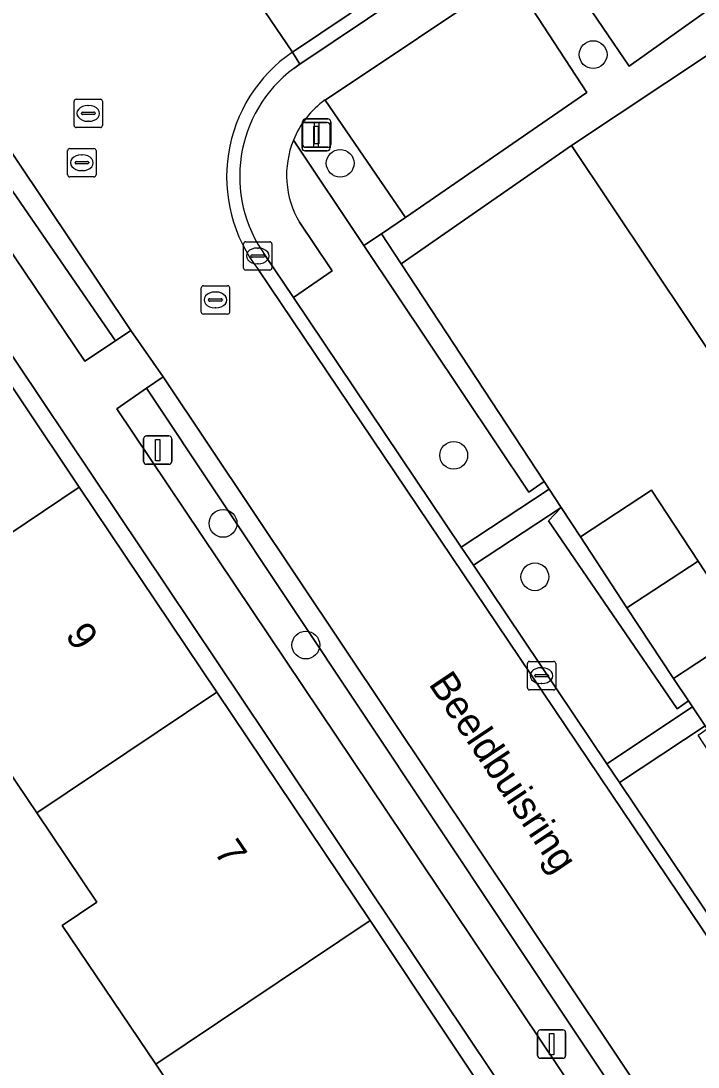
# Model space of a CAD drawing. Extents: x 158793 to 159888, y 384317 to 385256.
# Drawn here: x 158956.72 to 158980.58, y 384509.06 to 384545.92 of the extents above; entities that cross this region are included whole.
import ezdxf

# ---------------------------------------------------------------- set-up
doc = ezdxf.new("R2010")
doc.units = 0
for name, color, linetype in [('IMGEO_Boom', 7, 'Continuous'), ('IMGEO_Erf', 7, 'Continuous'), ('IMGEO_Groenvoorziening', 7, 'Continuous'), ('IMGEO_Haag', 7, 'Continuous'), ('IMGEO_Kolk', 7, 'Continuous'), ('IMGEO_Lichtmast', 7, 'Continuous'), ('IMGEO_Openbare_ruimte_label', 7, 'Continuous'), ('IMGEO_Pand', 7, 'Continuous'), ('IMGEO_Pand_nummerreeks', 7, 'Continuous'), ('IMGEO_Parkeervlak_open', 7, 'Continuous'), ('IMGEO_Rijbaan_lokaal_open', 7, 'Continuous'), ('IMGEO_Rioolput', 7, 'Continuous'), ('IMGEO_Voetpad_open', 7, 'Continuous')]:
    doc.layers.add(name, color=color, linetype=linetype)

msp = doc.modelspace()

# ---------------------------------------------------------------- linework, layer by layer
at = {"layer": 'IMGEO_Boom'}
for centre in [(158976.883, 384544.737), (158967.97, 384540.907), (158971.973, 384530.616), (158963.844, 384528.216), (158974.83, 384526.335), (158966.76, 384523.929)]:
    msp.add_circle(centre, 0.489, dxfattribs=at)
at = {"layer": 'IMGEO_Erf'}
for points in [[(158981.706, 384533.168), (158976.126, 384541.531), (158970.118, 384537.368), (158975.152, 384529.697), (158975.331, 384529.424), (158975.758, 384528.773), (158976.432, 384527.746), (158978.938, 384529.391), (158980.578, 384526.891), (158982.219, 384524.391), (158979.712, 384522.747), (158980.242, 384521.961), (158980.384, 384521.751), (158980.835, 384521.082)], [(158975.088, 384506.233), (158953.94, 384537.814), (158918.394, 384514.076), (158918.769, 384513.517), (158926.159, 384518.467), (158933.458, 384523.355), (158940.939, 384528.366), (158943.961, 384523.865), (158945.816, 384525.151), (158947.88, 384522.174), (158945.98, 384520.857), (158945.197, 384522.024), (158941.801, 384519.738), (158942.612, 384518.534), (158938.545, 384515.803), (158934.479, 384513.072), (158933.66, 384514.293), (158930.419, 384512.107), (158927.349, 384510.037), (158928.161, 384508.831)], [(158964.755, 384504.258), (158961.47, 384509.156), (158958.173, 384514.044), (158959.392, 384514.865), (158957.28, 384518.014), (158955.155, 384521.156), (158953.954, 384520.354), (158951.224, 384524.423), (158948.495, 384528.492), (158949.716, 384529.311), (158947.419, 384532.718), (158951.464, 384535.411), (158951.273, 384535.691), (158953.82, 384537.41), (158955.001, 384535.679), (158954.74, 384535.502), (158958.776, 384529.488), (158963.621, 384522.268), (158969.022, 384514.221), (158974.565, 384505.899)]]:
    msp.add_lwpolyline(points, dxfattribs=at)
at = {"layer": 'IMGEO_Groenvoorziening'}
for points in [[(158984.445, 384547.081), (158980.989, 384552.215), (158979.659, 384551.322), (158982.34, 384547.329), (158978.157, 384544.325), (158975.366, 384548.427), (158973.987, 384547.507), (158976.663, 384543.401), (158970.271, 384538.998), (158969.429, 384538.418), (158970.118, 384537.368), (158976.126, 384541.531)], [(158952.256, 384543.886), (158958.971, 384533.932), (158960.048, 384534.651), (158954.383, 384542.884)], [(158970.118, 384537.368), (158969.429, 384538.418), (158968.804, 384538.015), (158974.612, 384529.321), (158975.152, 384529.697)], [(158975.758, 384528.773), (158972.664, 384526.743), (158977.366, 384519.741), (158980.384, 384521.751), (158980.242, 384521.961), (158979.84, 384521.678), (158975.311, 384528.306)], [(158978.072, 384525.247), (158976.432, 384527.746), (158975.758, 384528.773), (158975.311, 384528.306), (158979.84, 384521.678), (158980.242, 384521.961), (158979.712, 384522.747)]]:
    msp.add_lwpolyline(points, close=True, dxfattribs=at)
for points in [[(158952.985, 384544.3), (158951.825, 384544.524), (158952.256, 384543.886), (158954.383, 384542.884), (158960.048, 384534.651), (158960.593, 384535.015), (158955.547, 384542.547)], [(158966.325, 384541.726), (158968.804, 384538.015), (158969.429, 384538.418), (158970.271, 384538.998), (158967.439, 384543.136)], [(158968.804, 384538.015), (158966.325, 384541.726)], [(158966.535, 384538.826), (158967.638, 384537.184), (158967.687, 384537.112), (158966.328, 384536.177), (158972.237, 384527.378), (158975.331, 384529.424), (158975.152, 384529.697), (158974.612, 384529.321), (158968.804, 384538.015)], [(158961.728, 384533.384), (158961.142, 384532.977), (158978.887, 384506.324)], [(158979.132, 384507.356), (158961.728, 384533.384)], [(158961.142, 384532.977), (158960.098, 384532.253), (158979.148, 384503.868)], [(158978.887, 384506.324), (158961.142, 384532.977)], [(159027.265, 384520.243), (159026.738, 384521.075), (159021.699, 384517.788), (159020.48, 384519.493), (158993.483, 384501.012), (158980.583, 384520.752), (158980.903, 384520.981), (158980.835, 384521.082), (158977.808, 384519.083), (158990.302, 384500.478)]]:
    msp.add_lwpolyline(points, dxfattribs=at)
for centre, radius, start, end in [((158969.345, 384540.485), 3.266, 125.7185, 157.659), ((158969.342, 384540.487), 3.261, 157.6675, 210.616)]:
    msp.add_arc(centre, radius, start, end, dxfattribs=at)
at = {"layer": 'IMGEO_Haag'}
for points in [[(158980.989, 384552.215), (158979.659, 384551.322), (158982.34, 384547.329), (158978.157, 384544.325), (158975.366, 384548.427), (158973.987, 384547.507), (158976.663, 384543.401), (158970.271, 384538.998), (158969.429, 384538.418), (158970.118, 384537.368), (158976.126, 384541.531), (158984.445, 384547.081)], [(158969.429, 384538.418), (158968.804, 384538.015), (158974.612, 384529.321), (158975.152, 384529.697), (158970.118, 384537.368)], [(158976.432, 384527.746), (158975.758, 384528.773), (158975.311, 384528.306), (158979.84, 384521.678), (158980.242, 384521.961), (158979.712, 384522.747), (158978.072, 384525.247)]]:
    msp.add_lwpolyline(points, close=True, dxfattribs=at)
for points in [[(158952.985, 384544.3), (158951.825, 384544.524), (158952.256, 384543.886), (158954.383, 384542.884), (158960.048, 384534.651), (158960.593, 384535.015), (158955.547, 384542.547)], [(158966.325, 384541.726), (158968.804, 384538.015), (158969.429, 384538.418), (158970.271, 384538.998), (158967.439, 384543.136)], [(158961.728, 384533.384), (158961.142, 384532.977), (158978.887, 384506.324)], [(158979.132, 384507.356), (158961.728, 384533.384)]]:
    msp.add_lwpolyline(points, dxfattribs=at)
msp.add_arc((158969.345, 384540.485), 3.266, 125.7185, 157.659, dxfattribs=at)
at = {"layer": 'IMGEO_Kolk'}
for p, q in [((158964.565, 384537.215), (158964.565, 384538.067)), ((158964.64, 384538.141), (158965.492, 384538.141)), ((158965.566, 384538.067), (158965.566, 384537.215)), ((158964.867, 384537.684), (158965.265, 384537.684)), ((158965.053, 384537.921), (158965.078, 384537.921)), ((158964.824, 384537.635), (158964.824, 384537.647)), ((158965.262, 384537.598), (158964.864, 384537.598)), ((158965.076, 384537.361), (158965.051, 384537.361)), ((158965.308, 384537.647), (158965.308, 384537.635)), ((158965.492, 384537.141), (158964.64, 384537.141)), ((158974.64, 384523.352), (158975.492, 384523.352)), ((158974.565, 384522.426), (158974.565, 384523.278)), ((158975.053, 384523.132), (158975.078, 384523.132)), ((158975.566, 384523.278), (158975.566, 384522.426)), ((158974.824, 384522.846), (158974.824, 384522.858)), ((158975.262, 384522.809), (158974.864, 384522.809)), ((158974.867, 384522.895), (158975.265, 384522.895)), ((158975.076, 384522.572), (158975.051, 384522.572)), ((158975.308, 384522.858), (158975.308, 384522.846)), ((158975.492, 384522.352), (158974.64, 384522.352))]:
    msp.add_line(p, q, dxfattribs=at)
for points in [[(158964.565, 384537.215), (158964.565, 384538.067)], [(158964.64, 384538.141), (158965.492, 384538.141)], [(158965.566, 384538.067), (158965.566, 384537.215)], [(158965.492, 384537.141), (158964.64, 384537.141)], [(158974.64, 384523.352), (158975.492, 384523.352)], [(158974.565, 384522.426), (158974.565, 384523.278)], [(158975.566, 384523.278), (158975.566, 384522.426)], [(158975.492, 384522.352), (158974.64, 384522.352)]]:
    msp.add_lwpolyline(points, dxfattribs=at)
for centre, radius, start, end in [((158964.642, 384538.065), 0.0765, 91.552, 178.448), ((158964.642, 384538.065), 0.0765, 91.552, 178.448), ((158965.49, 384538.065), 0.0765, 1.552, 88.448), ((158965.49, 384538.065), 0.0765, 1.552, 88.448), ((158964.864, 384537.644), 0.0403, 85.8775, 175.7526), ((158965.269, 384537.646), 0.0386, 1.7309, 96.639), ((158964.861, 384537.634), 0.0366, 178.938, 274.7102), ((158965.265, 384537.641), 0.043, 264.8664, 352.4533), ((158964.642, 384537.217), 0.0765, 181.552, 268.448), ((158964.642, 384537.217), 0.0765, 181.552, 268.448), ((158965.49, 384537.217), 0.0765, 271.552, 358.448), ((158965.49, 384537.217), 0.0765, 271.552, 358.448), ((158974.642, 384523.276), 0.0765, 91.552, 178.448), ((158974.642, 384523.276), 0.0765, 91.552, 178.448), ((158975.49, 384523.276), 0.0765, 1.552, 88.448), ((158975.49, 384523.276), 0.0765, 1.552, 88.448), ((158974.864, 384522.855), 0.0403, 85.8775, 175.7526), ((158974.861, 384522.845), 0.0366, 178.938, 274.7102), ((158975.265, 384522.852), 0.043, 264.8664, 352.4533), ((158975.269, 384522.857), 0.0386, 1.7309, 96.639), ((158974.642, 384522.428), 0.0765, 181.552, 268.448), ((158974.642, 384522.428), 0.0765, 181.552, 268.448), ((158975.49, 384522.428), 0.0765, 271.552, 358.448), ((158975.49, 384522.428), 0.0765, 271.552, 358.448)]:
    msp.add_arc(centre, radius, start, end, dxfattribs=at)
for centre, major_axis, ratio, start_param, end_param in [((158965.052, 384537.641), (-0.387, 0.002), 0.722429, 4.712389, 7.853982), ((158965.077, 384537.641), (-0.39, 0.002), 0.717154, 1.570796, 4.712389), ((158975.052, 384522.852), (-0.387, 0.002), 0.722429, 4.712389, 7.853982), ((158975.077, 384522.852), (-0.39, 0.002), 0.717154, 1.570796, 4.712389)]:
    msp.add_ellipse(centre, major_axis=major_axis, ratio=ratio, start_param=start_param, end_param=end_param, dxfattribs=at)
at = {"layer": 'IMGEO_Lichtmast'}
for p, q in [((158966.626, 384541.445), (158966.626, 384542.245)), ((158966.626, 384542.245), (158966.626, 384541.445)), ((158966.646, 384541.57), (158966.646, 384542.37)), ((158966.646, 384542.37), (158966.646, 384541.57)), ((158966.726, 384542.345), (158967.516, 384542.345)), ((158967.516, 384542.345), (158966.726, 384542.345)), ((158966.746, 384542.47), (158967.536, 384542.47)), ((158967.536, 384542.47), (158966.746, 384542.47)), ((158967.616, 384542.245), (158967.616, 384541.445)), ((158967.616, 384541.445), (158967.616, 384542.245)), ((158967.636, 384542.37), (158967.636, 384541.57)), ((158967.636, 384541.57), (158967.636, 384542.37)), ((158967.536, 384541.47), (158966.746, 384541.47)), ((158966.746, 384541.47), (158967.536, 384541.47)), ((158967.516, 384541.345), (158966.726, 384541.345)), ((158966.726, 384541.345), (158967.516, 384541.345)), ((158961.045, 384530.399), (158961.045, 384531.199)), ((158961.045, 384531.199), (158961.045, 384530.399)), ((158961.145, 384531.299), (158961.935, 384531.299)), ((158961.935, 384531.299), (158961.145, 384531.299)), ((158962.035, 384531.199), (158962.035, 384530.399)), ((158962.035, 384530.399), (158962.035, 384531.199)), ((158961.935, 384530.299), (158961.145, 384530.299)), ((158961.145, 384530.299), (158961.935, 384530.299)), ((158974.925, 384509.468), (158974.925, 384510.268)), ((158974.925, 384510.268), (158974.925, 384509.468)), ((158975.025, 384510.368), (158975.815, 384510.368)), ((158975.815, 384510.368), (158975.025, 384510.368)), ((158975.915, 384510.268), (158975.915, 384509.468)), ((158975.915, 384509.468), (158975.915, 384510.268)), ((158975.815, 384509.368), (158975.025, 384509.368)), ((158975.025, 384509.368), (158975.815, 384509.368))]:
    msp.add_line(p, q, dxfattribs=at)
for points in [[(158967.046, 384542.22), (158967.196, 384542.22), (158967.196, 384541.47), (158967.046, 384541.47), (158967.046, 384542.22)], [(158967.066, 384542.345), (158967.216, 384542.345), (158967.216, 384541.595), (158967.066, 384541.595), (158967.066, 384542.345)], [(158961.465, 384531.174), (158961.615, 384531.174), (158961.615, 384530.424), (158961.465, 384530.424), (158961.465, 384531.174)], [(158975.345, 384510.243), (158975.495, 384510.243), (158975.495, 384509.493), (158975.345, 384509.493), (158975.345, 384510.243)]]:
    msp.add_lwpolyline(points, dxfattribs=at)
for centre, start, end in [((158966.726, 384542.245), 90, 180), ((158966.726, 384542.245), 90, 180), ((158966.746, 384542.37), 90, 180), ((158966.746, 384542.37), 90, 180), ((158967.516, 384542.245), 0, 90), ((158967.516, 384542.245), 360, 90), ((158967.536, 384542.37), 0, 90), ((158967.536, 384542.37), 360, 90), ((158966.726, 384541.445), 180, 270), ((158966.726, 384541.445), 180, 270), ((158966.746, 384541.57), 180, 270), ((158966.746, 384541.57), 180, 270), ((158967.516, 384541.445), 270, 0), ((158967.516, 384541.445), 270, 0), ((158967.536, 384541.57), 270, 0), ((158967.536, 384541.57), 270, 0), ((158961.145, 384531.199), 90, 180), ((158961.145, 384531.199), 90, 180), ((158961.935, 384531.199), 0, 90), ((158961.935, 384531.199), 360, 90), ((158961.145, 384530.399), 180, 270), ((158961.145, 384530.399), 180, 270), ((158961.935, 384530.399), 270, 0), ((158961.935, 384530.399), 270, 0), ((158975.025, 384510.268), 90, 180), ((158975.025, 384510.268), 90, 180), ((158975.815, 384510.268), 0, 90), ((158975.815, 384510.268), 360, 90), ((158975.025, 384509.468), 180, 270), ((158975.025, 384509.468), 180, 270), ((158975.815, 384509.468), 270, 0), ((158975.815, 384509.468), 270, 0)]:
    msp.add_arc(centre, 0.1, start, end, dxfattribs=at)
at = {"layer": 'IMGEO_Pand'}
for points in [[(158984.445, 384547.081), (158976.126, 384541.531), (158981.706, 384533.168), (158989.692, 384538.496), (158990.025, 384538.72), (158989.773, 384539.096)], [(158951.224, 384524.423), (158958.776, 384529.488), (158954.74, 384535.502), (158955.001, 384535.679), (158953.82, 384537.41), (158951.273, 384535.691), (158951.464, 384535.411), (158947.419, 384532.718), (158949.716, 384529.311), (158948.495, 384528.492)], [(158951.224, 384524.423), (158953.954, 384520.354), (158955.155, 384521.156), (158957.28, 384518.014), (158963.621, 384522.268), (158958.776, 384529.488)], [(158980.578, 384526.891), (158978.938, 384529.391), (158976.432, 384527.746), (158978.072, 384525.247)], [(158980.578, 384526.891), (158978.072, 384525.247), (158979.712, 384522.747), (158982.219, 384524.391)], [(158961.47, 384509.156), (158969.022, 384514.221), (158963.621, 384522.268), (158957.28, 384518.014), (158959.392, 384514.865), (158958.173, 384514.044)], [(158961.47, 384509.156), (158964.755, 384504.258), (158965.965, 384505.064), (158968.253, 384501.675), (158974.565, 384505.899), (158969.022, 384514.221)]]:
    msp.add_lwpolyline(points, close=True, dxfattribs=at)
at = {"layer": 'IMGEO_Parkeervlak_open'}
for points in [[(158975.366, 384548.427), (158978.157, 384544.325), (158982.34, 384547.329), (158979.659, 384551.322)], [(158976.663, 384543.401), (158973.987, 384547.507), (158967.439, 384543.136), (158970.271, 384538.998)]]:
    msp.add_lwpolyline(points, close=True, dxfattribs=at)
at = {"layer": 'IMGEO_Rijbaan_lokaal_open'}
for points in [[(158998.238, 384566.258), (158998.676, 384566.552), (158996.731, 384569.476), (158996.282, 384569.174), (158964.339, 384547.701), (158966.286, 384544.822)], [(158998.536, 384565.846), (158998.238, 384566.258), (158966.286, 384544.822), (158966.547, 384544.403)]]:
    msp.add_lwpolyline(points, close=True, dxfattribs=at)
for points in [[(158966.286, 384544.822), (158964.339, 384547.701)], [(158966.333, 384544.252), (158966.547, 384544.403), (158966.286, 384544.822)], [(158955.547, 384542.547), (158960.593, 384535.015), (158961.728, 384533.384), (158979.132, 384507.356)], [(158990.302, 384500.478), (158977.808, 384519.083), (158977.366, 384519.741), (158972.664, 384526.743), (158972.237, 384527.378), (158966.328, 384536.177), (158965.332, 384537.654)], [(158965.096, 384537.15), (158989.923, 384500.266)], [(158989.923, 384500.266), (158965.096, 384537.15)]]:
    msp.add_lwpolyline(points, dxfattribs=at)
for centre, radius, start, end in [((158969.294, 384540.427), 5.326, 124.3928, 217.9734), ((158969.294, 384540.427), 5.326, 124.3928, 217.9734), ((158969.187, 384540.444), 4.758, 126.8477, 215.8989)]:
    msp.add_arc(centre, radius, start, end, dxfattribs=at)
at = {"layer": 'IMGEO_Rioolput'}
for p, q in [((158958.593, 384542.239), (158958.593, 384543.091)), ((158958.668, 384543.165), (158959.52, 384543.165)), ((158959.081, 384542.945), (158959.106, 384542.945)), ((158959.594, 384543.091), (158959.594, 384542.239)), ((158958.852, 384542.659), (158958.852, 384542.671)), ((158959.29, 384542.622), (158958.892, 384542.622)), ((158958.895, 384542.708), (158959.293, 384542.708)), ((158959.336, 384542.671), (158959.336, 384542.659)), ((158959.52, 384542.165), (158958.668, 384542.165)), ((158959.104, 384542.385), (158959.079, 384542.385)), ((158958.443, 384541.427), (158959.295, 384541.427)), ((158958.368, 384540.501), (158958.368, 384541.353)), ((158958.856, 384541.207), (158958.881, 384541.207)), ((158959.369, 384541.353), (158959.369, 384540.501)), ((158958.627, 384540.921), (158958.627, 384540.933)), ((158959.065, 384540.884), (158958.667, 384540.884)), ((158958.67, 384540.97), (158959.068, 384540.97)), ((158958.879, 384540.647), (158958.854, 384540.647)), ((158959.111, 384540.933), (158959.111, 384540.921)), ((158959.295, 384540.427), (158958.443, 384540.427)), ((158963.15, 384536.591), (158964.002, 384536.591)), ((158963.075, 384535.665), (158963.075, 384536.517)), ((158963.563, 384536.371), (158963.588, 384536.371)), ((158964.076, 384536.517), (158964.076, 384535.665)), ((158963.334, 384536.085), (158963.334, 384536.097)), ((158963.772, 384536.048), (158963.374, 384536.048)), ((158963.377, 384536.134), (158963.775, 384536.134)), ((158963.818, 384536.097), (158963.818, 384536.085)), ((158964.002, 384535.591), (158963.15, 384535.591)), ((158963.586, 384535.811), (158963.561, 384535.811))]:
    msp.add_line(p, q, dxfattribs=at)
for points in [[(158958.593, 384542.239), (158958.593, 384543.091)], [(158958.668, 384543.165), (158959.52, 384543.165)], [(158959.594, 384543.091), (158959.594, 384542.239)], [(158959.52, 384542.165), (158958.668, 384542.165)], [(158958.443, 384541.427), (158959.295, 384541.427)], [(158958.368, 384540.501), (158958.368, 384541.353)], [(158959.369, 384541.353), (158959.369, 384540.501)], [(158959.295, 384540.427), (158958.443, 384540.427)], [(158963.15, 384536.591), (158964.002, 384536.591)], [(158963.075, 384535.665), (158963.075, 384536.517)], [(158964.076, 384536.517), (158964.076, 384535.665)], [(158964.002, 384535.591), (158963.15, 384535.591)]]:
    msp.add_lwpolyline(points, dxfattribs=at)
for centre, radius, start, end in [((158958.67, 384543.089), 0.0765, 91.552, 178.448), ((158958.67, 384543.089), 0.0765, 91.552, 178.448), ((158959.518, 384543.089), 0.0765, 1.552, 88.448), ((158959.518, 384543.089), 0.0765, 1.552, 88.448), ((158958.892, 384542.668), 0.0403, 85.8775, 175.7526), ((158958.889, 384542.658), 0.0366, 178.938, 274.7102), ((158959.293, 384542.665), 0.043, 264.8664, 352.4533), ((158959.297, 384542.67), 0.0386, 1.7309, 96.639), ((158958.67, 384542.241), 0.0765, 181.552, 268.448), ((158958.67, 384542.241), 0.0765, 181.552, 268.448), ((158959.518, 384542.241), 0.0765, 271.552, 358.448), ((158959.518, 384542.241), 0.0765, 271.552, 358.448), ((158958.445, 384541.351), 0.0765, 91.552, 178.448), ((158958.445, 384541.351), 0.0765, 91.552, 178.448), ((158959.293, 384541.351), 0.0765, 1.552, 88.448), ((158959.293, 384541.351), 0.0765, 1.552, 88.448), ((158958.667, 384540.93), 0.0403, 85.8775, 175.7526), ((158958.664, 384540.92), 0.0366, 178.938, 274.7102), ((158959.068, 384540.927), 0.043, 264.8664, 352.4533), ((158959.072, 384540.932), 0.0386, 1.7309, 96.639), ((158958.445, 384540.503), 0.0765, 181.552, 268.448), ((158958.445, 384540.503), 0.0765, 181.552, 268.448), ((158959.293, 384540.503), 0.0765, 271.552, 358.448), ((158959.293, 384540.503), 0.0765, 271.552, 358.448), ((158963.152, 384536.515), 0.0765, 91.552, 178.448), ((158963.152, 384536.515), 0.0765, 91.552, 178.448), ((158964, 384536.515), 0.0765, 1.552, 88.448), ((158964, 384536.515), 0.0765, 1.552, 88.448), ((158963.374, 384536.094), 0.0403, 85.8775, 175.7526), ((158963.371, 384536.084), 0.0366, 178.938, 274.7102), ((158963.775, 384536.091), 0.043, 264.8664, 352.4533), ((158963.779, 384536.096), 0.0386, 1.7309, 96.639), ((158963.152, 384535.667), 0.0765, 181.552, 268.448), ((158963.152, 384535.667), 0.0765, 181.552, 268.448), ((158964, 384535.667), 0.0765, 271.552, 358.448), ((158964, 384535.667), 0.0765, 271.552, 358.448)]:
    msp.add_arc(centre, radius, start, end, dxfattribs=at)
for centre, major_axis, ratio, start_param, end_param in [((158959.08, 384542.665), (-0.387, 0.002), 0.722429, 4.712389, 7.853982), ((158959.105, 384542.665), (-0.39, 0.002), 0.717154, 1.570796, 4.712389), ((158958.855, 384540.927), (-0.387, 0.002), 0.722429, 4.712389, 7.853982), ((158958.88, 384540.927), (-0.39, 0.002), 0.717154, 1.570796, 4.712389), ((158963.562, 384536.091), (-0.387, 0.002), 0.722429, 4.712389, 7.853982), ((158963.587, 384536.091), (-0.39, 0.002), 0.717154, 1.570796, 4.712389)]:
    msp.add_ellipse(centre, major_axis=major_axis, ratio=ratio, start_param=start_param, end_param=end_param, dxfattribs=at)
at = {"layer": 'IMGEO_Voetpad_open'}
for points in [[(159028.203, 384521.638), (158998.536, 384565.846), (158966.547, 384544.403), (158966.333, 384544.252)], [(158967.439, 384543.136), (158973.987, 384547.507)], [(158960.098, 384532.253), (158961.142, 384532.977), (158961.728, 384533.384), (158960.593, 384535.015), (158960.048, 384534.651), (158958.971, 384533.932), (158952.256, 384543.886), (158951.825, 384544.524), (158950.024, 384543.596), (158952.774, 384539.473), (158953.94, 384537.814), (158975.088, 384506.233), (158976.234, 384504.561), (158978.721, 384500.843)], [(158965.332, 384537.654), (158966.328, 384536.177), (158967.687, 384537.112), (158967.638, 384537.184), (158966.535, 384538.826)], [(158978.802, 384500.482), (158979.367, 384501.897), (158979.678, 384503.078), (158979.148, 384503.868), (158960.098, 384532.253)]]:
    msp.add_lwpolyline(points, dxfattribs=at)
for points in [[(158975.758, 384528.773), (158975.331, 384529.424), (158972.237, 384527.378), (158972.664, 384526.743)], [(158980.835, 384521.082), (158980.384, 384521.751), (158977.366, 384519.741), (158977.808, 384519.083)]]:
    msp.add_lwpolyline(points, close=True, dxfattribs=at)
for centre, radius, start, end in [((158969.187, 384540.444), 4.758, 126.8477, 215.8989), ((158969.345, 384540.485), 3.266, 125.7185, 157.659), ((158969.342, 384540.487), 3.261, 157.6675, 210.616)]:
    msp.add_arc(centre, radius, start, end, dxfattribs=at)

# ---------------------------------------------------------------- texts
at = {"layer": 'IMGEO_Openbare_ruimte_label'}
msp.add_text('Beeldbuisring', height=1, rotation=303.7854, dxfattribs=at).set_placement((158971.063, 384522.557))
at = {"layer": 'IMGEO_Pand_nummerreeks'}
for s, rotation, p in [('9', 304.7692, (158958.256, 384524.273)), ('7', 304.1871, (158963.499, 384516.641))]:
    msp.add_text(s, height=1, rotation=rotation, dxfattribs=at).set_placement(p)

doc.saveas('drawing.dxf')
